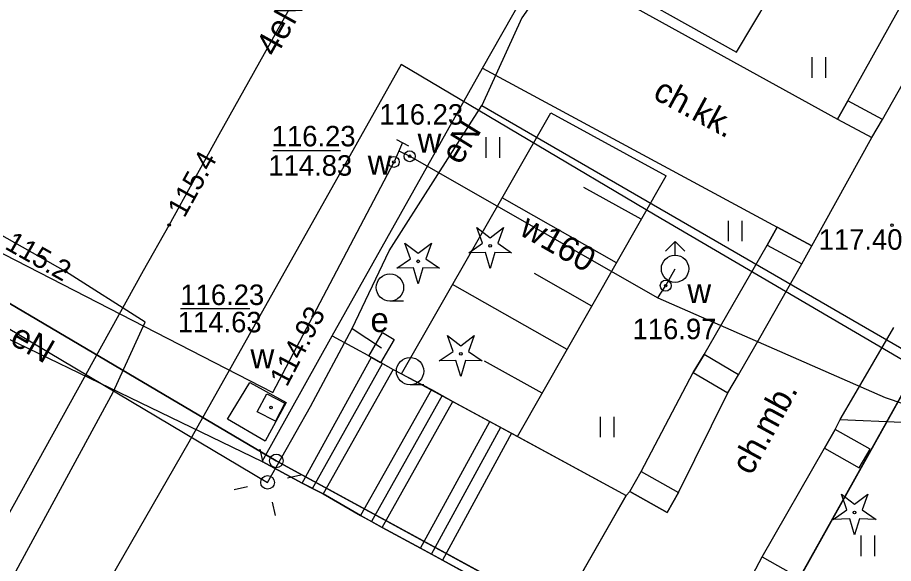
# Model space of a CAD drawing. Extents: x 6434771 to 6436222, y 5663454 to 5664782.
# Drawn here: x 6435515.76 to 6435547.81, y 5664038.62 to 5664058.62 of the extents above; entities that cross this region are included whole.
import ezdxf

# ---------------------------------------------------------------- set-up
doc = ezdxf.new("R2010")
doc.units = 0
for name, color, linetype in [('Warstwa 1', 7, 'Continuous'), ('Warstwa 10', 7, 'Continuous'), ('Warstwa 12', 7, 'Continuous'), ('Warstwa 13', 7, 'Continuous'), ('Warstwa 14', 7, 'Continuous'), ('Warstwa 15', 7, 'Continuous'), ('Warstwa 2', 7, 'Continuous'), ('Warstwa 20', 7, 'Continuous'), ('Warstwa 21', 7, 'Continuous'), ('Warstwa 25', 7, 'Continuous'), ('Warstwa 36', 7, 'Continuous'), ('Warstwa 4', 7, 'Continuous'), ('Warstwa 5', 7, 'Continuous'), ('Warstwa 6', 7, 'Continuous'), ('Warstwa 9', 7, 'Continuous')]:
    doc.layers.add(name, color=color, linetype=linetype)

msp = doc.modelspace()

# ---------------------------------------------------------------- linework, layer by layer
at = {"layer": 'Warstwa 1'}
for p, q in [((6435506.96, 5664053.173), (6435525.231, 5664042.382)), ((6435506.96, 5664053.173), (6435525.231, 5664042.382)), ((6435541.744, 5664033.383), (6435549.389, 5664047.071)), ((6435541.744, 5664033.383), (6435549.389, 5664047.071)), ((6435525.231, 5664042.382), (6435541.744, 5664033.383)), ((6435525.231, 5664042.382), (6435541.744, 5664033.383))]:
    msp.add_line(p, q, dxfattribs=at)
for points in [[(6435545.764, 5664054.9), (6435547.02, 5664054.224), (6435547.406, 5664054.89), (6435546.139, 5664055.572), (6435545.764, 5664054.9)], [(6435543.191, 5664050.286), (6435544.465, 5664049.594), (6435544.824, 5664050.256), (6435543.559, 5664050.941), (6435543.191, 5664050.286)]]:
    msp.add_lwpolyline(points, dxfattribs=at)
for points in [[(6435540.488, 5664045.624), (6435541.746, 5664044.871), (6435542.14, 5664045.528), (6435540.882, 5664046.282)], [(6435545.289, 5664042.854), (6435546.561, 5664042.123), (6435546.958, 5664042.816), (6435545.677, 5664043.529)], [(6435539.948, 5664041.231), (6435539.532, 5664040.492), (6435538.17, 5664041.259), (6435538.585, 5664041.998)], [(6435543.01, 5664038.868), (6435544.321, 5664038.122), (6435543.933, 5664037.427), (6435542.662, 5664038.222)]]:
    msp.add_lwpolyline(points, close=True, dxfattribs=at)
at = {"layer": 'Warstwa 10'}
for p, q in [((6435542.068, 5664057.356), (6435543.892, 5664060.394)), ((6435537.945, 5664059.66), (6435542.068, 5664057.356)), ((6435529.807, 5664045.574), (6435535.28, 5664055.123)), ((6435535.28, 5664055.123), (6435539.49, 5664052.82)), ((6435534.057, 5664043.278), (6435539.49, 5664052.82)), ((6435538.585, 5664051.229), (6435536.487, 5664052.4)), ((6435537.679, 5664049.639), (6435533.5, 5664052.018)), ((6435536.773, 5664048.049), (6435534.682, 5664049.239)), ((6435535.868, 5664046.458), (6435531.68, 5664048.843)), ((6435534.962, 5664044.868), (6435532.853, 5664046.038)), ((6435529.807, 5664045.574), (6435534.057, 5664043.278))]:
    msp.add_line(p, q, dxfattribs=at)
for points in [[(6435512.08, 5664031.68), (6435519.26, 5664044.9), (6435520.43, 5664047.46), (6435517.52, 5664049.32), (6435488.86, 5664065.55), (6435459.11, 5664082.2), (6435427.46, 5664100.1), (6435402.03, 5664114.43), (6435399.19, 5664115.75), (6435391.2, 5664109.31), (6435384.85, 5664113.55), (6435364.69, 5664124.71), (6435341.99, 5664084.56), (6435345.46, 5664082.7), (6435349.36, 5664079.95), (6435341.23, 5664057.14), (6435338.72, 5664053.07), (6435311.53, 5664008.68), (6435286.89, 5663965.43), (6435277.879, 5663970.039)], [(6435496.49, 5663969.031), (6435500.23, 5663976.24), (6435503.74, 5663982.62), (6435511.43, 5663978.26), (6435514.06, 5663981.12), (6435520.38, 5663977.64), (6435546.9, 5663962.77), (6435554.45, 5663958.55), (6435566.67, 5663980.91), (6435578.32, 5664002.42), (6435588.52, 5664021.13), (6435584.49, 5664024.31), (6435582.21, 5664026.18), (6435582.15, 5664028.22), (6435560.04, 5664040.82), (6435552.17, 5664044.71), (6435550.19, 5664044.88), (6435539.09, 5664051.38), (6435529.8, 5664056.9), (6435522.03, 5664043.07), (6435515.18, 5664031.14), (6435505.855, 5664036.42)]]:
    msp.add_lwpolyline(points, dxfattribs=at)
for points in [[(6435532.272, 5664050.003), (6435532.774, 5664050.35), (6435532.572, 5664050.926), (6435533.057, 5664050.556), (6435533.542, 5664050.926), (6435533.34, 5664050.35), (6435533.842, 5664050.003), (6435533.232, 5664050.017), (6435533.057, 5664049.433), (6435532.882, 5664050.017)], [(6435529.635, 5664049.435), (6435530.137, 5664049.782), (6435529.935, 5664050.358), (6435530.42, 5664049.988), (6435530.905, 5664050.358), (6435530.703, 5664049.782), (6435531.205, 5664049.435), (6435530.595, 5664049.449), (6435530.42, 5664048.865), (6435530.245, 5664049.449)], [(6435531.194, 5664046.046), (6435531.696, 5664046.393), (6435531.494, 5664046.969), (6435531.979, 5664046.599), (6435532.464, 5664046.969), (6435532.262, 5664046.393), (6435532.764, 5664046.046), (6435532.154, 5664046.06), (6435531.979, 5664045.476), (6435531.804, 5664046.06)], [(6435545.605, 5664040.242), (6435546.107, 5664040.589), (6435545.905, 5664041.165), (6435546.39, 5664040.795), (6435546.875, 5664041.165), (6435546.673, 5664040.589), (6435547.175, 5664040.242), (6435546.565, 5664040.256), (6435546.39, 5664039.672), (6435546.215, 5664040.256)]]:
    msp.add_lwpolyline(points, close=True, dxfattribs=at)
for centre, radius in [((6435533.057, 5664050.258), 0.05), ((6435530.42, 5664049.69), 0.05), ((6435531.979, 5664046.301), 0.05), ((6435525.231, 5664042.382), 0.25), ((6435546.39, 5664040.497), 0.05)]:
    msp.add_circle(centre, radius, dxfattribs=at)
at = {"layer": 'Warstwa 12'}
for points in [[(6435399.58, 5664123.14), (6435396.15, 5664116.95), (6435397.13, 5664116.31), (6435446.87, 5664087.62), (6435471.43, 5664073.42), (6435489.49, 5664063.95), (6435508.84, 5664053.25), (6435525.1, 5664044.89), (6435529.54, 5664053.33)], [(6435397.37, 5664121.437), (6435393.473, 5664114.584), (6435411.09, 5664105.981), (6435413.579, 5664105.851), (6435427.048, 5664098.218), (6435427.273, 5664093.675), (6435426.619, 5664092.553), (6435448.119, 5664079.973), (6435448.836, 5664081.375), (6435467.53, 5664070.779), (6435466.897, 5664069.746), (6435488.379, 5664058.147), (6435488.816, 5664058.772), (6435493.282, 5664060.898), (6435507, 5664053.172), (6435507.327, 5664052.048), (6435524.912, 5664041.596), (6435526.485, 5664044.377), (6435528, 5664047.229), (6435529.364, 5664050.072), (6435532.749, 5664055.402)], [(6435513.17, 5664036.36), (6435520.37, 5664049.35), (6435521.31, 5664051.02), (6435523.14, 5664054.33), (6435527.37, 5664061.92), (6435530.25, 5664067.16), (6435530.71, 5664067.46), (6435530.43, 5664068.03), (6435526.15, 5664070.73), (6435524.8, 5664071.57), (6435524, 5664072.05), (6435522.08, 5664073.09), (6435515.96, 5664076.64), (6435511.99, 5664078.77)], [(6435536.44, 5664061.78), (6435534.218, 5664058.604), (6435532.749, 5664055.402)], [(6435532.749, 5664055.402), (6435583.488, 5664026.02), (6435583.708, 5664026.137)], [(6435529.717, 5664053.736), (6435530.11, 5664053.54), (6435539.19, 5664048.35), (6435547.51, 5664044.7), (6435557.93, 5664041.16), (6435561.19, 5664039.77), (6435581.66, 5664027.8), (6435579.44, 5664024.07), (6435588.57, 5664018.68), (6435549.92, 5663948.49), (6435517.04, 5663966.93), (6435509.95, 5663967.22), (6435503.12, 5663971.79), (6435502.81, 5663971.98)], [(6435529.85, 5664054.04), (6435529.54, 5664053.33)], [(6435539.19, 5664048.35), (6435539.48, 5664048.8), (6435539.82, 5664049.42)], [(6435528, 5664047.229), (6435529.081, 5664046.526)]]:
    msp.add_lwpolyline(points, dxfattribs=at)
at = {"layer": 'Warstwa 14'}
for p, q in [((6435527.577, 5664053.743), (6435525.108, 5664053.743)), ((6435521.727, 5664047.966), (6435524.263, 5664047.966))]:
    msp.add_line(p, q, dxfattribs=at)
for centre in [(6435529.53, 5664053.33), (6435521.31, 5664051.02), (6435517.52, 5664049.32), (6435525.037, 5664044.338), (6435525.037, 5664044.338)]:
    msp.add_circle(centre, 0.045, dxfattribs=at)
at = {"layer": 'Warstwa 15'}
msp.add_lwpolyline([(6435524.256, 5664045.254), (6435525.597, 5664044.518), (6435524.82, 5664043.107), (6435523.45, 5664043.914)], close=True, dxfattribs=at)
at = {"layer": 'Warstwa 2'}
msp.add_circle((6435524.912, 5664041.596), 0.25, dxfattribs=at)
at = {"layer": 'Warstwa 20'}
for p, q in [((6435542.068, 5664057.356), (6435543.892, 5664060.394)), ((6435537.945, 5664059.66), (6435542.068, 5664057.356)), ((6435535.28, 5664055.123), (6435539.49, 5664052.82)), ((6435529.629, 5664054.157), (6435530.071, 5664053.923)), ((6435534.057, 5664043.278), (6435539.49, 5664052.82))]:
    msp.add_line(p, q, dxfattribs=at)
at = {"layer": 'Warstwa 21'}
msp.add_line((6435529.807, 5664045.574), (6435535.28, 5664055.123), dxfattribs=at)
msp.add_lwpolyline([(6435528.614, 5664046.218), (6435529.115, 5664047.084), (6435529.548, 5664046.834), (6435529.047, 5664045.968), (6435528.614, 5664046.218)], dxfattribs=at)
at = {"layer": 'Warstwa 25'}
msp.add_circle((6435547.759, 5664051.014), 0.045, dxfattribs=at)
at = {"layer": 'Warstwa 36'}
msp.add_lwpolyline([(6435527.277, 5664046.958), (6435528.717, 5664046.18), (6435529.512, 5664045.731), (6435530.903, 5664044.994), (6435531.688, 5664044.554), (6435533.049, 5664043.828), (6435533.834, 5664043.398), (6435538.027, 5664041.118), (6435535.401, 5664036.509), (6435531.308, 5664038.749), (6435530.503, 5664039.188), (6435529.102, 5664039.945), (6435528.317, 5664040.385), (6435526.947, 5664041.181), (6435526.171, 5664041.561), (6435524.711, 5664042.358)], close=True, dxfattribs=at)
for points in [[(6435526.171, 5664041.561), (6435528.717, 5664046.18)], [(6435526.559, 5664041.371), (6435529.115, 5664045.955)], [(6435529.512, 5664045.731), (6435526.947, 5664041.181)], [(6435530.903, 5664044.994), (6435528.317, 5664040.385)], [(6435531.295, 5664044.774), (6435528.71, 5664040.165)], [(6435529.102, 5664039.945), (6435531.688, 5664044.554)], [(6435530.503, 5664039.188), (6435533.049, 5664043.828)], [(6435530.905, 5664038.969), (6435533.442, 5664043.613)], [(6435533.834, 5664043.398), (6435531.308, 5664038.749)]]:
    msp.add_lwpolyline(points, dxfattribs=at)
at = {"layer": 'Warstwa 4'}
for points in [[(6435539.466, 5664050.066), (6435539.82, 5664050.42)], [(6435540.174, 5664050.066), (6435539.82, 5664050.42)], [(6435539.82, 5664049.92), (6435539.82, 5664050.42)], [(6435524.746, 5664042.327), (6435524.635, 5664042.815)], [(6435525.643, 5664041.762), (6435526.131, 5664041.873)], [(6435524.181, 5664041.43), (6435523.693, 5664041.319)], [(6435525.078, 5664040.865), (6435525.189, 5664040.377)]]:
    msp.add_lwpolyline(points, dxfattribs=at)
msp.add_lwpolyline([(6435524.531, 5664044.179), (6435524.878, 5664044.844), (6435525.543, 5664044.497), (6435525.196, 5664043.832)], close=True, dxfattribs=at)
for centre, radius in [((6435530.11, 5664053.54), 0.2), ((6435529.53, 5664053.33), 0.2), ((6435539.82, 5664049.42), 0.5), ((6435539.48, 5664048.8), 0.2)]:
    msp.add_circle(centre, radius, dxfattribs=at)
at = {"layer": 'Warstwa 5'}
for p, q in [((6435535.06, 5664060.81), (6435545.764, 5664054.9)), ((6435546.139, 5664055.572), (6435548.35, 5664059.526)), ((6435544.835, 5664056.412), (6435544.835, 5664057.162)), ((6435545.335, 5664056.412), (6435545.335, 5664057.162)), ((6435527.277, 5664046.958), (6435532.77, 5664056.77)), ((6435532.77, 5664056.77), (6435543.559, 5664050.941)), ((6435545.764, 5664054.9), (6435546.139, 5664055.572)), ((6435529.807, 5664045.575), (6435535.28, 5664055.123)), ((6435535.28, 5664055.123), (6435539.49, 5664052.82)), ((6435532.913, 5664053.485), (6435532.913, 5664054.235)), ((6435533.413, 5664053.485), (6435533.413, 5664054.235)), ((6435534.056, 5664043.277), (6435539.49, 5664052.82)), ((6435541.771, 5664050.424), (6435541.771, 5664051.174)), ((6435542.271, 5664050.424), (6435542.271, 5664051.174)), ((6435543.191, 5664050.286), (6435543.559, 5664050.941)), ((6435540.882, 5664046.282), (6435543.191, 5664050.286)), ((6435527.277, 5664046.958), (6435528.717, 5664046.18)), ((6435528.717, 5664046.18), (6435529.115, 5664045.955)), ((6435540.488, 5664045.624), (6435540.882, 5664046.282)), ((6435529.115, 5664045.955), (6435529.512, 5664045.731)), ((6435529.512, 5664045.731), (6435529.807, 5664045.575)), ((6435538.585, 5664041.998), (6435540.488, 5664045.624)), ((6435537.091, 5664043.252), (6435537.091, 5664044.002)), ((6435537.591, 5664043.252), (6435537.591, 5664044.002)), ((6435545.677, 5664043.529), (6435545.861, 5664043.894)), ((6435545.861, 5664043.894), (6435548.12, 5664043.796)), ((6435545.289, 5664042.854), (6435545.677, 5664043.529)), ((6435534.056, 5664043.277), (6435538.027, 5664041.118)), ((6435543.01, 5664038.868), (6435545.289, 5664042.854)), ((6435538.17, 5664041.259), (6435538.585, 5664041.998)), ((6435538.027, 5664041.118), (6435538.17, 5664041.259)), ((6435546.631, 5664038.895), (6435546.631, 5664039.645)), ((6435547.131, 5664038.895), (6435547.131, 5664039.645)), ((6435542.662, 5664038.222), (6435543.01, 5664038.868))]:
    msp.add_line(p, q, dxfattribs=at)
at = {"layer": 'Warstwa 6'}
for p, q in [((6435529.89, 5664048.235), (6435529.39, 5664048.235)), ((6435530.624, 5664045.171), (6435530.124, 5664045.171))]:
    msp.add_line(p, q, dxfattribs=at)
for points in [[(6435363.609, 5664077.113), (6435387.426, 5664119.857), (6435413.31, 5664105.924), (6435427.196, 5664098.076), (6435493.063, 5664060.99), (6435506.96, 5664053.173), (6435525.231, 5664042.382), (6435541.744, 5664033.383), (6435549.389, 5664047.071), (6435585.542, 5664026.395), (6435623.165, 5664009.022), (6435627.073, 5664014.655), (6435637.85, 5664030.095), (6435641.864, 5664030.387), (6435649.263, 5664050.158), (6435652.299, 5664065.522)], [(6435421.61, 5663811.04), (6435514.97, 5663977.09), (6435575.72, 5663942.78), (6435579.487, 5663948.005), (6435603.636, 5663981.906), (6435623.165, 5664009.022), (6435585.542, 5664026.395), (6435549.389, 5664047.071), (6435541.744, 5664033.383), (6435525.231, 5664042.382), (6435506.96, 5664053.173), (6435493.063, 5664060.99), (6435427.196, 5664098.076), (6435413.31, 5664105.924), (6435387.426, 5664119.857), (6435363.609, 5664077.113)]]:
    msp.add_lwpolyline(points, dxfattribs=at)
for centre, radius in [((6435530.11, 5664053.54), 0.045), ((6435529.53, 5664053.33), 0.045), ((6435529.39, 5664048.735), 0.5), ((6435539.48, 5664048.8), 0.045), ((6435530.124, 5664045.671), 0.5), ((6435525.037, 5664044.338), 0.045)]:
    msp.add_circle(centre, radius, dxfattribs=at)
at = {"layer": 'Warstwa 9'}
for p, q in [((6435532.77, 5664056.77), (6435535.06, 5664060.81)), ((6435532.77, 5664056.77), (6435535.06, 5664060.81)), ((6435535.06, 5664060.81), (6435545.764, 5664054.9)), ((6435547.406, 5664054.89), (6435549.624, 5664058.799)), ((6435527.277, 5664046.958), (6435532.77, 5664056.77)), ((6435532.77, 5664056.77), (6435543.559, 5664050.941)), ((6435545.764, 5664054.9), (6435547.02, 5664054.224)), ((6435547.02, 5664054.224), (6435547.406, 5664054.89)), ((6435544.824, 5664050.256), (6435547.02, 5664054.224)), ((6435544.824, 5664050.256), (6435547.02, 5664054.224)), ((6435506.157, 5664051.337), (6435524.711, 5664042.358)), ((6435506.157, 5664051.337), (6435524.711, 5664042.358)), ((6435543.559, 5664050.941), (6435544.824, 5664050.256)), ((6435544.465, 5664049.594), (6435544.824, 5664050.256)), ((6435542.917, 5664046.887), (6435544.465, 5664049.594)), ((6435546.359, 5664044.751), (6435547.822, 5664047.27)), ((6435546.359, 5664044.751), (6435547.822, 5664047.27)), ((6435524.711, 5664042.358), (6435527.277, 5664046.958)), ((6435542.14, 5664045.528), (6435542.917, 5664046.887)), ((6435541.746, 5664044.871), (6435542.14, 5664045.528)), ((6435539.948, 5664041.231), (6435541.746, 5664044.871)), ((6435545.861, 5664043.894), (6435546.359, 5664044.751)), ((6435545.861, 5664043.894), (6435546.359, 5664044.751)), ((6435545.677, 5664043.529), (6435545.861, 5664043.894)), ((6435545.861, 5664043.894), (6435548.12, 5664043.796)), ((6435545.289, 5664042.854), (6435545.677, 5664043.529)), ((6435543.01, 5664038.868), (6435545.289, 5664042.854)), ((6435524.711, 5664042.358), (6435526.171, 5664041.561)), ((6435526.171, 5664041.561), (6435526.559, 5664041.371)), ((6435526.559, 5664041.371), (6435526.947, 5664041.181)), ((6435538.027, 5664041.118), (6435538.17, 5664041.259)), ((6435538.17, 5664041.259), (6435539.532, 5664040.492)), ((6435526.947, 5664041.181), (6435528.317, 5664040.385)), ((6435535.401, 5664036.509), (6435538.027, 5664041.118)), ((6435539.532, 5664040.492), (6435539.948, 5664041.231)), ((6435528.317, 5664040.385), (6435528.71, 5664040.165)), ((6435528.71, 5664040.165), (6435529.102, 5664039.945)), ((6435529.102, 5664039.945), (6435530.503, 5664039.188)), ((6435530.503, 5664039.188), (6435530.905, 5664038.969)), ((6435530.905, 5664038.969), (6435531.308, 5664038.749)), ((6435531.308, 5664038.749), (6435535.401, 5664036.509)), ((6435542.662, 5664038.222), (6435543.01, 5664038.868))]:
    msp.add_line(p, q, dxfattribs=at)

# ---------------------------------------------------------------- texts
at = {"layer": 'Warstwa 13'}
for s, rotation, p in [('4eN', 60.871, (6435525.216, 5664057.131)), ('eN', 58.2755, (6435531.955, 5664053.184)), ('w160', 330.2471, (6435534.077, 5664050.688)), ('eN', 329.9607, (6435515.431, 5664046.7))]:
    msp.add_text(s, height=0.9, rotation=rotation, dxfattribs=at).set_placement(p)
at = {"layer": 'Warstwa 14'}
for s, rotation, p in [('115.4', 61.0658, (6435521.866, 5664051.25)), ('115.2', 330.4763, (6435515.257, 5664050.171)), ('114.93', 62.2519, (6435525.615, 5664045.062))]:
    msp.add_text(s, height=0.75, rotation=rotation, dxfattribs=at).set_placement(p)
for s, p in [('114.83', (6435524.94, 5664052.827)), ('114.63', (6435521.626, 5664047.091))]:
    msp.add_text(s, height=0.75, dxfattribs=at).set_placement(p)
at = {"layer": 'Warstwa 21'}
msp.add_text('e', height=0.9, dxfattribs=at).set_placement((6435528.676, 5664047.102))
at = {"layer": 'Warstwa 25'}
msp.add_text('117.40', height=0.75, dxfattribs=at).set_placement((6435545.074, 5664050.115))
at = {"layer": 'Warstwa 5'}
for p in [(6435530.401, 5664053.674), (6435528.576, 5664052.87), (6435540.272, 5664048.16), (6435524.285, 5664045.772)]:
    msp.add_text('w', height=0.9, dxfattribs=at).set_placement(p)
at = {"layer": 'Warstwa 6'}
for s, p in [('116.23', (6435528.999, 5664054.697)), ('116.23', (6435525.063, 5664053.901)), ('116.23', (6435521.719, 5664048.091)), ('116.97', (6435538.267, 5664046.839))]:
    msp.add_text(s, height=0.75, dxfattribs=at).set_placement(p)
at = {"layer": 'Warstwa 9'}
for s, rotation, p in [('ch.kk.', 331.6165, (6435538.965, 5664055.677)), ('ch.mb.', 61.3523, (6435542.611, 5664041.817))]:
    msp.add_text(s, height=0.9, rotation=rotation, dxfattribs=at).set_placement(p)

doc.saveas('drawing.dxf')
